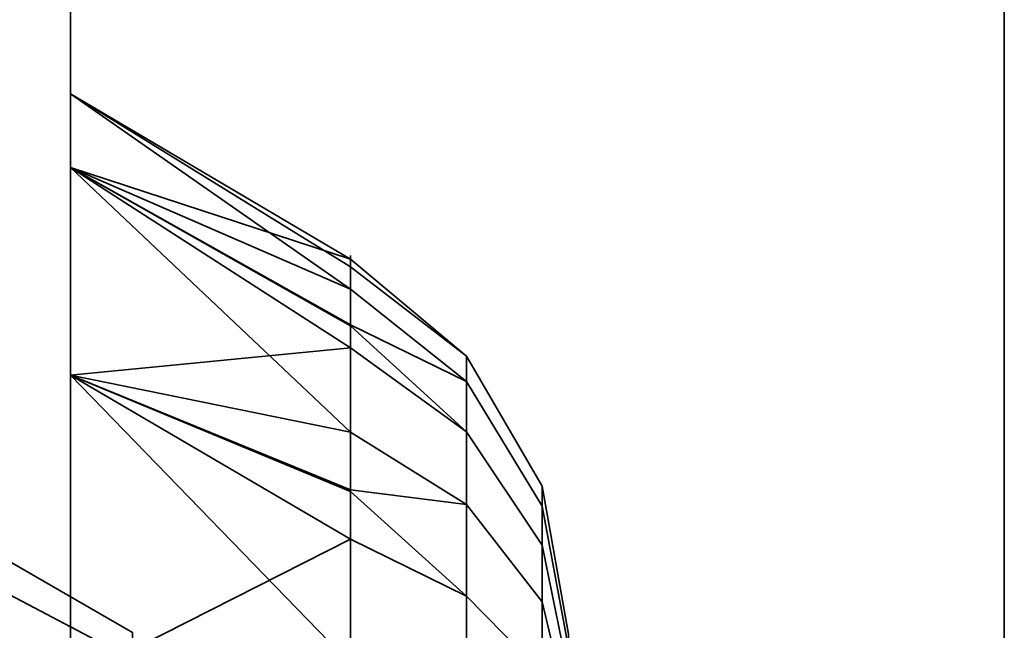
# Model space of a CAD drawing. Header units: millimetres. Extents: x -503 to 6703, y -110 to 249.
# Tile 631 of 656: x 2585.418 to 2587, y -8.096 to -7.115. Entities that reach past the tile are written whole.
import ezdxf

# ---------------------------------------------------------------- set-up
doc = ezdxf.new("R2010")
doc.units = ezdxf.units.MM
doc.layers.add('151', color=7, linetype='Continuous', true_color=0xffffff)

# ---------------------------------------------------------------- blocks, each defined once
blk = doc.blocks.new('UG_SURFACE_003')
at = {"layer": '151', "color": 252, "linetype": 'Continuous', "lineweight": 35}
for points in [[(3602.5, -9.3, 2212.25), (3602.5, 230.4, 2212.25), (2397.5, 230.4, 2212.25), (2397.5, -9.3, 2212.25)], [(2547.4999, -9.3, 2062.2499), (2547.4999, 230.4, 2062.2499), (3452.5001, 230.4, 2062.2499), (3452.5001, -9.3, 2062.2499)]]:
    blk.add_3dface(points, dxfattribs=at)
blk = doc.blocks.new('UG_SURFACE_248')
at = {"layer": '151', "color": 252, "linetype": 'Continuous', "lineweight": 35}
for points in [[(2584.8, -22.0201, 980), (2584.8, -1.6, 980), (2585.5, -1.6, 980), (2585.5, -22.0201, 980)], [(2585.5, -1.6, 980), (2585.5, -10.686, 983.9848), (2585.5, -11.1779, 983.7008)], [(2585.5, -11.1779, 983.7008), (2585.5, -11.7428, 983.6414), (2585.5, -22.0201, 980), (2585.5, -1.6, 980)], [(2585.5, -1.6, 980), (2585.5, -10.234, 985), (2585.5, -10.3521, 984.4444)], [(2585.5, -10.3521, 984.4444), (2585.5, -10.686, 983.9848), (2585.5, -1.6, 980)], [(2585.5, -1.659, 1005.5641), (2585.5, -10.234, 985), (2585.5, -1.6, 980)], [(2585.3548, -2.3881, 1164.1217), (2585.5, -1.659, 1164.436), (2585.5, -22.0201, 1172.0912)], [(2585.5, -22.0201, 997.9088), (2585.5, -1.659, 1005.5641), (2585.3548, -2.3881, 1005.8782)], [(2585.5, -1.659, 1005.5641), (2585.5, -8.7428, 994.8586), (2585.5, -8.1779, 994.7992)], [(2585.5, -9.283, 994.683), (2585.5, -8.7428, 994.8586), (2585.5, -1.659, 1005.5641), (2585.5, -22.0201, 997.9088)], [(2585.5, -22.0201, 1172.0912), (2585.5, -1.659, 1164.436), (2585.5, -3, 1165)], [(2585.5, -1.659, 1005.5641), (2585.5, -7.686, 994.5152), (2585.5, -7.3521, 994.0556)], [(2585.5, -8.1779, 994.7992), (2585.5, -7.686, 994.5152), (2585.5, -1.659, 1005.5641)], [(2585.5, -10.3521, 985.5556), (2585.5, -1.659, 1005.5641), (2585.5, -7.3521, 992.9444)], [(2585.5, -1.659, 1005.5641), (2585.5, -10.3521, 985.5556), (2585.5, -10.234, 985)], [(2585.5, -7.3521, 994.0556), (2585.5, -7.234, 993.5), (2585.5, -1.659, 1005.5641)], [(2585.5, -1.659, 1005.5641), (2585.5, -7.234, 993.5), (2585.5, -7.3521, 992.9444)], [(2585.5, -22.0201, 1172.0912), (2585.3863, -22.2146, 1171.5738), (2585.3548, -2.3881, 1164.1217)], [(2585.3548, -2.3881, 1005.8782), (2585.3863, -22.2146, 998.4262), (2585.5, -22.0201, 997.9088)], [(2585.5, -8.1779, 1177.7992), (2585.5, -7.686, 1177.5151), (2585.5, -3, 1177.3725), (2585.5, -10.3521, 1184.4444)], [(2585.5, -22.0201, 1190.0001), (2585.5, -3, 1165), (2585.5, -9.7051, 1175.6971)], [(2585.5, -7.686, 1177.5151), (2585.5, -7.3521, 1177.0556), (2585.5, -3, 1177.3725)], [(2585.5, -3, 1177.3725), (2585.5, -5, 1190.0001), (2585.5, -10.234, 1184.9999), (2585.5, -10.3521, 1184.4444)], [(2585.5, -7.3521, 1177.0556), (2585.5, -7.234, 1176.5), (2585.5, -3, 1177.3725)], [(2585.5, -3, 1165), (2585.5, -22.0201, 1190.0001), (2585.5, -22.0201, 1172.0912)], [(2585.5, -3, 1165), (2585.5, -9.283, 1175.3169), (2585.5, -9.7051, 1175.6971)], [(2585.5, -3, 1165), (2585.5, -8.7428, 1175.1415), (2585.5, -9.283, 1175.3169)], [(2585.5, -3, 1165), (2585.5, -8.1779, 1175.2008), (2585.5, -8.7428, 1175.1415)], [(2585.5, -3, 1165), (2585.5, -7.686, 1175.4849), (2585.5, -8.1779, 1175.2008)], [(2585.5, -3, 1165), (2585.5, -7.3521, 1175.9443), (2585.5, -7.686, 1175.4849)], [(2585.5, -3, 1165), (2585.5, -7.234, 1176.5), (2585.5, -7.3521, 1175.9443)], [(2585.5, -3, 1165), (2585.5, -3, 1177.3725), (2585.5, -7.234, 1176.5)], [(2585.5, -22.0201, 1190.0001), (2585.5, -5, 1190.0001), (2584.8, -5, 1190.0001), (2584.8, -22.0201, 1190.0001)], [(2585.5, -5, 1190.0001), (2585.5, -22.0201, 1190.0001), (2585.5, -11.7428, 1186.3586), (2585.5, -11.1779, 1186.2992)], [(2585.5, -11.1779, 1186.2992), (2585.5, -10.686, 1186.0151), (2585.5, -5, 1190.0001)], [(2585.5, -10.686, 1186.0151), (2585.5, -10.3521, 1185.5556), (2585.5, -5, 1190.0001)], [(2585.5, -10.3521, 1185.5556), (2585.5, -10.234, 1184.9999), (2585.5, -5, 1190.0001)], [(2585.5, -7.234, 1176.5), (2585.9499, -7.5118, 1176.5019), (2585.9499, -7.5479, 1176.1582)], [(2585.9499, -7.5479, 1176.1582), (2585.5, -7.3521, 1175.9443), (2585.5, -7.234, 1176.5)], [(2585.9499, -7.4998, 1176.6156), (2585.5, -7.234, 1176.5), (2585.5, -7.3521, 1177.0556)], [(2585.9499, -7.4998, 1176.6156), (2585.9499, -7.5118, 1176.5019), (2585.5, -7.234, 1176.5)], [(2585.5, -7.234, 993.5), (2585.9499, -7.5118, 993.5019), (2585.9499, -7.5479, 993.1582)], [(2585.9499, -7.5479, 993.1582), (2585.5, -7.3521, 992.9444), (2585.5, -7.234, 993.5)], [(2585.9499, -7.4998, 993.6156), (2585.5, -7.234, 993.5), (2585.5, -7.3521, 994.0556)], [(2585.9499, -7.4998, 993.6156), (2585.9499, -7.5118, 993.5019), (2585.5, -7.234, 993.5)], [(2585.5, -11.1779, 986.2992), (2585.5, -10.686, 986.0151), (2585.5, -7.3521, 992.9444), (2585.5, -7.686, 992.4849)], [(2585.5, -7.3521, 992.9444), (2585.5, -10.686, 986.0151), (2585.5, -10.3521, 985.5556)], [(2585.5, -7.3521, 1175.9443), (2585.9499, -7.6051, 1176.0591), (2585.9499, -7.7779, 1175.7598)], [(2585.9499, -7.7779, 1175.7598), (2585.5, -7.686, 1175.4849), (2585.5, -7.3521, 1175.9443)], [(2585.9499, -7.642, 1177.0531), (2585.5, -7.3521, 1177.0556), (2585.5, -7.686, 1177.5151)], [(2585.5, -7.3521, 1177.0556), (2585.9499, -7.6066, 1176.9444), (2585.9499, -7.4998, 1176.6156)], [(2585.9499, -7.642, 1177.0531), (2585.9499, -7.6066, 1176.9444), (2585.5, -7.3521, 1177.0556)], [(2585.9499, -7.5479, 1176.1582), (2585.9499, -7.6051, 1176.0591), (2585.5, -7.3521, 1175.9443)], [(2585.5, -7.3521, 992.9444), (2585.9499, -7.6051, 993.0591), (2585.9499, -7.7779, 992.7598)], [(2585.9499, -7.7779, 992.7598), (2585.5, -7.686, 992.4849), (2585.5, -7.3521, 992.9444)], [(2585.9499, -7.642, 994.0531), (2585.5, -7.3521, 994.0556), (2585.5, -7.686, 994.5152)], [(2585.5, -7.3521, 994.0556), (2585.9499, -7.6066, 993.9443), (2585.9499, -7.4998, 993.6156)], [(2585.9499, -7.642, 994.0531), (2585.9499, -7.6066, 993.9443), (2585.5, -7.3521, 994.0556)], [(2585.9499, -7.5479, 993.1582), (2585.9499, -7.6051, 993.0591), (2585.5, -7.3521, 992.9444)], [(2586.1363, -7.7773, 1176.975), (2586.1363, -7.6553, 1176.5993), (2585.9499, -7.4998, 1176.6156), (2585.9499, -7.6066, 1176.9444)], [(2585.9499, -7.5118, 1176.5019), (2585.9499, -7.4998, 1176.6156), (2586.1363, -7.6553, 1176.5993)], [(2586.1363, -7.7773, 993.975), (2586.1363, -7.6553, 993.5993), (2585.9499, -7.4998, 993.6156), (2585.9499, -7.6066, 993.9443)], [(2585.9499, -7.5118, 993.5019), (2585.9499, -7.4998, 993.6156), (2586.1363, -7.6553, 993.5993)], [(2586.1363, -7.6553, 1176.5993), (2586.1363, -7.6965, 1176.2065), (2585.9499, -7.5479, 1176.1582), (2585.9499, -7.5118, 1176.5019)], [(2586.1363, -7.6553, 993.5993), (2586.1363, -7.6965, 993.2064), (2585.9499, -7.5479, 993.1582), (2585.9499, -7.5118, 993.5019)], [(2585.9499, -7.6051, 1176.0591), (2585.9499, -7.5479, 1176.1582), (2586.1363, -7.6965, 1176.2065)], [(2585.9499, -7.6051, 993.0591), (2585.9499, -7.5479, 993.1582), (2586.1363, -7.6965, 993.2064)], [(2586.1363, -7.6965, 1176.2065), (2586.1363, -7.894, 1175.8643), (2585.9499, -7.7779, 1175.7598), (2585.9499, -7.6051, 1176.0591)], [(2586.1363, -7.6965, 993.2064), (2586.1363, -7.894, 992.8644), (2585.9499, -7.7779, 992.7598), (2585.9499, -7.6051, 993.0591)], [(2585.9499, -7.6066, 1176.9444), (2585.9499, -7.642, 1177.0531), (2586.1363, -7.7773, 1176.975)], [(2585.9499, -7.6066, 993.9443), (2585.9499, -7.642, 994.0531), (2586.1363, -7.7773, 993.975)], [(2585.5999, -8.1, 993.5), (2585.5999, -8.1432, 993.7034), (2584.8, -7.7213, 993.8912), (2584.8, -7.6381, 993.5)], [(2585.5999, -8.1432, 993.2966), (2585.5999, -8.1, 993.5), (2584.8, -7.6381, 993.5), (2584.8, -7.7213, 993.1087)], [(2585.5999, -8.1, 1176.5), (2585.5999, -8.1432, 1176.7033), (2584.8, -7.7213, 1176.8912), (2584.8, -7.6381, 1176.5)], [(2585.5999, -8.1432, 1176.2966), (2585.5999, -8.1, 1176.5), (2584.8, -7.6381, 1176.5), (2584.8, -7.7213, 1176.1087)], [(2585.5, -7.686, 1177.5151), (2585.9499, -7.8733, 1177.31), (2585.9499, -7.642, 1177.0531)], [(2585.5, -7.686, 994.5152), (2585.9499, -7.8733, 994.31), (2585.9499, -7.642, 994.0531)], [(2586.1363, -8.0416, 1177.2685), (2586.1363, -7.7773, 1176.975), (2585.9499, -7.642, 1177.0531), (2585.9499, -7.8733, 1177.31)], [(2586.1363, -8.0416, 994.2685), (2586.1363, -7.7773, 993.975), (2585.9499, -7.642, 994.0531), (2585.9499, -7.8733, 994.31)], [(2586.2577, -7.9596, 1176.8698), (2586.2577, -7.8646, 1176.5773), (2586.1363, -7.6553, 1176.5993), (2586.1363, -7.7773, 1176.975)], [(2586.2577, -7.8646, 1176.5773), (2586.2577, -7.8968, 1176.2716), (2586.1363, -7.6965, 1176.2065), (2586.1363, -7.6553, 1176.5993)], [(2586.2577, -7.9596, 993.8697), (2586.2577, -7.8646, 993.5773), (2586.1363, -7.6553, 993.5993), (2586.1363, -7.7773, 993.975)], [(2586.2577, -7.8646, 993.5773), (2586.2577, -7.8968, 993.2715), (2586.1363, -7.6965, 993.2064), (2586.1363, -7.6553, 993.5993)], [(2585.5, -12.7051, 985.8029), (2585.5, -7.686, 992.4849), (2585.5, -8.1779, 992.2009)], [(2585.5, -7.686, 992.4849), (2585.5, -11.7428, 986.3585), (2585.5, -11.1779, 986.2992)], [(2585.5, -7.686, 992.4849), (2585.5, -12.7051, 985.8029), (2585.5, -12.283, 986.183)], [(2585.5, -12.283, 986.183), (2585.5, -11.7428, 986.3585), (2585.5, -7.686, 992.4849)], [(2585.5, -7.686, 1175.4849), (2585.9499, -7.8704, 1175.6926), (2585.9499, -8.1501, 1175.4894)], [(2585.9499, -8.1501, 1175.4894), (2585.5, -8.1779, 1175.2008), (2585.5, -7.686, 1175.4849)], [(2585.9499, -7.9498, 1177.395), (2585.5, -7.686, 1177.5151), (2585.5, -8.1779, 1177.7992)], [(2585.9499, -7.9498, 1177.395), (2585.9499, -7.8733, 1177.31), (2585.5, -7.686, 1177.5151)], [(2585.9499, -7.7779, 1175.7598), (2585.9499, -7.8704, 1175.6926), (2585.5, -7.686, 1175.4849)], [(2585.5, -7.686, 992.4849), (2585.9499, -7.8704, 992.6926), (2585.9499, -8.1501, 992.4894)], [(2585.9499, -8.1501, 992.4894), (2585.5, -8.1779, 992.2009), (2585.5, -7.686, 992.4849)], [(2585.9499, -7.9498, 994.395), (2585.5, -7.686, 994.5152), (2585.5, -8.1779, 994.7992)], [(2585.9499, -7.9498, 994.395), (2585.9499, -7.8733, 994.31), (2585.5, -7.686, 994.5152)], [(2585.9499, -7.7779, 992.7598), (2585.9499, -7.8704, 992.6926), (2585.5, -7.686, 992.4849)], [(2586.2577, -7.8968, 1176.2716), (2586.2577, -8.0505, 1176.0052), (2586.1363, -7.894, 1175.8643), (2586.1363, -7.6965, 1176.2065)], [(2586.2577, -7.8968, 993.2715), (2586.2577, -8.0505, 993.0052), (2586.1363, -7.894, 992.8644), (2586.1363, -7.6965, 993.2064)], [(2585.5999, -8.1432, 993.7034), (2585.5999, -8.2654, 993.8716), (2584.8, -7.9564, 994.2148), (2584.8, -7.7213, 993.8912)], [(2585.5999, -8.2654, 993.1284), (2585.5999, -8.1432, 993.2966), (2584.8, -7.7213, 993.1087), (2584.8, -7.9564, 992.7852)], [(2585.5999, -8.1432, 1176.7033), (2585.5999, -8.2654, 1176.8715), (2584.8, -7.9564, 1177.2149), (2584.8, -7.7213, 1176.8912)], [(2585.5999, -8.2654, 1176.1284), (2585.5999, -8.1432, 1176.2966), (2584.8, -7.7213, 1176.1087), (2584.8, -7.9564, 1175.7852)], [(2585.9499, -7.8704, 1175.6926), (2585.9499, -7.7779, 1175.7598), (2586.1363, -7.894, 1175.8643)], [(2585.9499, -7.8704, 992.6926), (2585.9499, -7.7779, 992.7598), (2586.1363, -7.894, 992.8644)], [(2586.2577, -8.1654, 1177.0982), (2586.2577, -7.9596, 1176.8698), (2586.1363, -7.7773, 1176.975), (2586.1363, -8.0416, 1177.2685)], [(2586.2577, -8.1654, 994.0982), (2586.2577, -7.9596, 993.8697), (2586.1363, -7.7773, 993.975), (2586.1363, -8.0416, 994.2685)], [(2586.1363, -7.894, 1175.8643), (2586.1363, -8.2136, 1175.6321), (2585.9499, -8.1501, 1175.4894), (2585.9499, -7.8704, 1175.6926)], [(2586.1363, -7.894, 992.8644), (2586.1363, -8.2136, 992.6322), (2585.9499, -8.1501, 992.4894), (2585.9499, -7.8704, 992.6926)], [(2585.9499, -7.8733, 1177.31), (2585.9499, -7.9498, 1177.395), (2586.1363, -8.0416, 1177.2685)], [(2585.9499, -7.8733, 994.31), (2585.9499, -7.9498, 994.395), (2586.1363, -8.0416, 994.2685)], [(2586.2999, -8.167, 1176.7499), (2586.2999, -8.1027, 1176.5523), (2586.2577, -7.8646, 1176.5773), (2586.2577, -7.9596, 1176.8698)], [(2586.2999, -8.1027, 1176.5523), (2586.2999, -8.1245, 1176.3455), (2586.2577, -7.8968, 1176.2716), (2586.2577, -7.8646, 1176.5773)], [(2586.2999, -8.167, 993.75), (2586.2999, -8.1027, 993.5523), (2586.2577, -7.8646, 993.5773), (2586.2577, -7.9596, 993.8697)], [(2586.2999, -8.1027, 993.5523), (2586.2999, -8.1245, 993.3455), (2586.2577, -7.8968, 993.2715), (2586.2577, -7.8646, 993.5773)], [(2586.2577, -8.0505, 1176.0052), (2586.2577, -8.2993, 1175.8245), (2586.1363, -8.2136, 1175.6321), (2586.1363, -7.894, 1175.8643)], [(2586.2577, -8.0505, 993.0052), (2586.2577, -8.2993, 992.8245), (2586.1363, -8.2136, 992.6322), (2586.1363, -7.894, 992.8644)], [(2586.2999, -8.1245, 1176.3455), (2586.2999, -8.2284, 1176.1655), (2586.2577, -8.0505, 1176.0052), (2586.2577, -7.8968, 1176.2716)], [(2586.2999, -8.1245, 993.3455), (2586.2999, -8.2284, 993.1654), (2586.2577, -8.0505, 993.0052), (2586.2577, -7.8968, 993.2715)], [(2585.5, -8.1779, 1177.7992), (2585.9499, -8.2655, 1177.5355), (2585.9499, -7.9498, 1177.395)], [(2585.5, -8.1779, 994.7992), (2585.9499, -8.2655, 994.5355), (2585.9499, -7.9498, 994.395)], [(2586.1363, -8.4025, 1177.4292), (2586.1363, -8.0416, 1177.2685), (2585.9499, -7.9498, 1177.395), (2585.9499, -8.2655, 1177.5355)], [(2586.1363, -8.4025, 994.4292), (2586.1363, -8.0416, 994.2685), (2585.9499, -7.9498, 994.395), (2585.9499, -8.2655, 994.5355)], [(2585.5999, -8.2654, 993.8716), (2585.5999, -8.4455, 993.9755), (2584.8, -8.3028, 994.4148), (2584.8, -7.9564, 994.2148)], [(2585.5999, -8.4455, 993.0245), (2585.5999, -8.2654, 993.1284), (2584.8, -7.9564, 992.7852), (2584.8, -8.3028, 992.5852)], [(2585.5999, -8.2654, 1176.8715), (2585.5999, -8.4455, 1176.9755), (2584.8, -8.3028, 1177.4148), (2584.8, -7.9564, 1177.2149)], [(2585.5999, -8.4455, 1176.0244), (2585.5999, -8.2654, 1176.1284), (2584.8, -7.9564, 1175.7852), (2584.8, -8.3028, 1175.5852)], [(2586.2999, -8.3061, 1176.9046), (2586.2999, -8.167, 1176.7499), (2586.2577, -7.9596, 1176.8698), (2586.2577, -8.1654, 1177.0982)], [(2586.2999, -8.3061, 993.9045), (2586.2999, -8.167, 993.75), (2586.2577, -7.9596, 993.8697), (2586.2577, -8.1654, 994.0982)], [(2586.2577, -8.4463, 1177.2232), (2586.2577, -8.1654, 1177.0982), (2586.1363, -8.0416, 1177.2685), (2586.1363, -8.4025, 1177.4292)], [(2586.2577, -8.4463, 994.2232), (2586.2577, -8.1654, 994.0982), (2586.1363, -8.0416, 994.2685), (2586.1363, -8.4025, 994.4292)], [(2586.2999, -8.2284, 1176.1655), (2586.2999, -8.3966, 1176.0433), (2586.2577, -8.2993, 1175.8245), (2586.2577, -8.0505, 1176.0052)], [(2586.2999, -8.2284, 993.1654), (2586.2999, -8.3966, 993.0432), (2586.2577, -8.2993, 992.8245), (2586.2577, -8.0505, 993.0052)]]:
    blk.add_3dface(points, dxfattribs=at)
blk = doc.blocks.new('UG_SURFACE_284')
at = {"layer": '151', "color": 252, "linetype": 'Continuous', "lineweight": 35}
for points in [[(2585.5, 62.62, 2021.75), (2585.5, 62.62, -7.75), (2585.5, -26.22, -7.75), (2585.5, -26.22, 2021.75)], [(2586.9999, -26.22, 2020.2501), (2586.9999, 62.62, 2020.2501), (2585.5, 62.62, 2021.75), (2585.5, -26.22, 2021.75)], [(2586.9999, 62.62, -7.75), (2586.9999, -26.22, -7.75), (2585.5, -26.22, -7.75), (2585.5, 62.62, -7.75)], [(2586.9999, 62.62, 2020.2501), (2586.9999, -26.22, 2020.2501), (2586.9999, -26.22, -7.75), (2586.9999, 62.62, -7.75)]]:
    blk.add_3dface(points, dxfattribs=at)
blk = doc.blocks.new('UG_SURFACE_285')
at = {"layer": '151', "color": 252, "linetype": 'Continuous', "lineweight": 35}
for points in [[(2585.5, 62.62, 2021.75), (2585.5, 62.62, -7.75), (2585.5, -26.22, -7.75), (2585.5, -26.22, 2021.75)], [(2586.9999, -26.22, 2020.2501), (2586.9999, 62.62, 2020.2501), (2585.5, 62.62, 2021.75), (2585.5, -26.22, 2021.75)], [(2586.9999, 62.62, -7.75), (2586.9999, -26.22, -7.75), (2585.5, -26.22, -7.75), (2585.5, 62.62, -7.75)], [(2586.9999, 62.62, 2020.2501), (2586.9999, -26.22, 2020.2501), (2586.9999, -26.22, -7.75), (2586.9999, 62.62, -7.75)]]:
    blk.add_3dface(points, dxfattribs=at)
blk = doc.blocks.new('UG_SURFACE_286')
at = {"layer": '151', "color": 252, "linetype": 'Continuous', "lineweight": 35}
for points in [[(2585.5, -26.22, 2021.75), (3414.5, -26.22, 2021.75), (3414.5, 62.62, 2021.75), (2585.5, 62.62, 2021.75)], [(2586.9999, 62.62, 2020.2501), (2586.9999, -26.22, 2020.2501), (2585.5, -26.22, 2021.75), (2585.5, 62.62, 2021.75)], [(2586.9999, -26.22, 2020.2501), (2586.9999, 62.62, 2020.2501), (3413.0001, 62.62, 2020.2501), (3413.0001, -26.22, 2020.2501)]]:
    blk.add_3dface(points, dxfattribs=at)
blk = doc.blocks.new('UG_SURFACE_291')
at = {"layer": '151', "color": 252, "linetype": 'Continuous', "lineweight": 35}
for points in [[(2584.8, -22.0201, 980), (2584.8, -1.6, 980), (2585.5, -1.6, 980), (2585.5, -22.0201, 980)], [(2585.5, -1.6, 980), (2585.5, -10.686, 983.9848), (2585.5, -11.1779, 983.7008)], [(2585.5, -11.1779, 983.7008), (2585.5, -11.7428, 983.6414), (2585.5, -22.0201, 980), (2585.5, -1.6, 980)], [(2585.5, -1.6, 980), (2585.5, -10.234, 985), (2585.5, -10.3521, 984.4444)], [(2585.5, -10.3521, 984.4444), (2585.5, -10.686, 983.9848), (2585.5, -1.6, 980)], [(2585.5, -1.659, 1005.5641), (2585.5, -10.234, 985), (2585.5, -1.6, 980)], [(2585.3548, -2.3881, 1164.1217), (2585.5, -1.659, 1164.436), (2585.5, -22.0201, 1172.0912)], [(2585.5, -22.0201, 997.9088), (2585.5, -1.659, 1005.5641), (2585.3548, -2.3881, 1005.8782)], [(2585.5, -1.659, 1005.5641), (2585.5, -8.7428, 994.8586), (2585.5, -8.1779, 994.7992)], [(2585.5, -9.283, 994.683), (2585.5, -8.7428, 994.8586), (2585.5, -1.659, 1005.5641), (2585.5, -22.0201, 997.9088)], [(2585.5, -22.0201, 1172.0912), (2585.5, -1.659, 1164.436), (2585.5, -3, 1165)], [(2585.5, -1.659, 1005.5641), (2585.5, -7.686, 994.5152), (2585.5, -7.3521, 994.0556)], [(2585.5, -8.1779, 994.7992), (2585.5, -7.686, 994.5152), (2585.5, -1.659, 1005.5641)], [(2585.5, -10.3521, 985.5556), (2585.5, -1.659, 1005.5641), (2585.5, -7.3521, 992.9444)], [(2585.5, -1.659, 1005.5641), (2585.5, -10.3521, 985.5556), (2585.5, -10.234, 985)], [(2585.5, -7.3521, 994.0556), (2585.5, -7.234, 993.5), (2585.5, -1.659, 1005.5641)], [(2585.5, -1.659, 1005.5641), (2585.5, -7.234, 993.5), (2585.5, -7.3521, 992.9444)], [(2585.5, -22.0201, 1172.0912), (2585.3863, -22.2146, 1171.5738), (2585.3548, -2.3881, 1164.1217)], [(2585.3548, -2.3881, 1005.8782), (2585.3863, -22.2146, 998.4262), (2585.5, -22.0201, 997.9088)], [(2585.5, -8.1779, 1177.7992), (2585.5, -7.686, 1177.5151), (2585.5, -3, 1177.3725), (2585.5, -10.3521, 1184.4444)], [(2585.5, -22.0201, 1190.0001), (2585.5, -3, 1165), (2585.5, -9.7051, 1175.6971)], [(2585.5, -7.686, 1177.5151), (2585.5, -7.3521, 1177.0556), (2585.5, -3, 1177.3725)], [(2585.5, -3, 1177.3725), (2585.5, -5, 1190.0001), (2585.5, -10.234, 1184.9999), (2585.5, -10.3521, 1184.4444)], [(2585.5, -7.3521, 1177.0556), (2585.5, -7.234, 1176.5), (2585.5, -3, 1177.3725)], [(2585.5, -3, 1165), (2585.5, -22.0201, 1190.0001), (2585.5, -22.0201, 1172.0912)], [(2585.5, -3, 1165), (2585.5, -9.283, 1175.3169), (2585.5, -9.7051, 1175.6971)], [(2585.5, -3, 1165), (2585.5, -8.7428, 1175.1415), (2585.5, -9.283, 1175.3169)], [(2585.5, -3, 1165), (2585.5, -8.1779, 1175.2008), (2585.5, -8.7428, 1175.1415)], [(2585.5, -3, 1165), (2585.5, -7.686, 1175.4849), (2585.5, -8.1779, 1175.2008)], [(2585.5, -3, 1165), (2585.5, -7.3521, 1175.9443), (2585.5, -7.686, 1175.4849)], [(2585.5, -3, 1165), (2585.5, -7.234, 1176.5), (2585.5, -7.3521, 1175.9443)], [(2585.5, -3, 1165), (2585.5, -3, 1177.3725), (2585.5, -7.234, 1176.5)], [(2585.5, -22.0201, 1190.0001), (2585.5, -5, 1190.0001), (2584.8, -5, 1190.0001), (2584.8, -22.0201, 1190.0001)], [(2585.5, -5, 1190.0001), (2585.5, -22.0201, 1190.0001), (2585.5, -11.7428, 1186.3586), (2585.5, -11.1779, 1186.2992)], [(2585.5, -11.1779, 1186.2992), (2585.5, -10.686, 1186.0151), (2585.5, -5, 1190.0001)], [(2585.5, -10.686, 1186.0151), (2585.5, -10.3521, 1185.5556), (2585.5, -5, 1190.0001)], [(2585.5, -10.3521, 1185.5556), (2585.5, -10.234, 1184.9999), (2585.5, -5, 1190.0001)], [(2585.5, -7.234, 1176.5), (2585.9499, -7.5118, 1176.5019), (2585.9499, -7.5479, 1176.1582)], [(2585.9499, -7.5479, 1176.1582), (2585.5, -7.3521, 1175.9443), (2585.5, -7.234, 1176.5)], [(2585.9499, -7.4998, 1176.6156), (2585.5, -7.234, 1176.5), (2585.5, -7.3521, 1177.0556)], [(2585.9499, -7.4998, 1176.6156), (2585.9499, -7.5118, 1176.5019), (2585.5, -7.234, 1176.5)], [(2585.5, -7.234, 993.5), (2585.9499, -7.5118, 993.5019), (2585.9499, -7.5479, 993.1582)], [(2585.9499, -7.5479, 993.1582), (2585.5, -7.3521, 992.9444), (2585.5, -7.234, 993.5)], [(2585.9499, -7.4998, 993.6156), (2585.5, -7.234, 993.5), (2585.5, -7.3521, 994.0556)], [(2585.9499, -7.4998, 993.6156), (2585.9499, -7.5118, 993.5019), (2585.5, -7.234, 993.5)], [(2585.5, -11.1779, 986.2992), (2585.5, -10.686, 986.0151), (2585.5, -7.3521, 992.9444), (2585.5, -7.686, 992.4849)], [(2585.5, -7.3521, 992.9444), (2585.5, -10.686, 986.0151), (2585.5, -10.3521, 985.5556)], [(2585.5, -7.3521, 1175.9443), (2585.9499, -7.6051, 1176.0591), (2585.9499, -7.7779, 1175.7598)], [(2585.9499, -7.7779, 1175.7598), (2585.5, -7.686, 1175.4849), (2585.5, -7.3521, 1175.9443)], [(2585.9499, -7.642, 1177.0531), (2585.5, -7.3521, 1177.0556), (2585.5, -7.686, 1177.5151)], [(2585.5, -7.3521, 1177.0556), (2585.9499, -7.6066, 1176.9444), (2585.9499, -7.4998, 1176.6156)], [(2585.9499, -7.642, 1177.0531), (2585.9499, -7.6066, 1176.9444), (2585.5, -7.3521, 1177.0556)], [(2585.9499, -7.5479, 1176.1582), (2585.9499, -7.6051, 1176.0591), (2585.5, -7.3521, 1175.9443)], [(2585.5, -7.3521, 992.9444), (2585.9499, -7.6051, 993.0591), (2585.9499, -7.7779, 992.7598)], [(2585.9499, -7.7779, 992.7598), (2585.5, -7.686, 992.4849), (2585.5, -7.3521, 992.9444)], [(2585.9499, -7.642, 994.0531), (2585.5, -7.3521, 994.0556), (2585.5, -7.686, 994.5152)], [(2585.5, -7.3521, 994.0556), (2585.9499, -7.6066, 993.9443), (2585.9499, -7.4998, 993.6156)], [(2585.9499, -7.642, 994.0531), (2585.9499, -7.6066, 993.9443), (2585.5, -7.3521, 994.0556)], [(2585.9499, -7.5479, 993.1582), (2585.9499, -7.6051, 993.0591), (2585.5, -7.3521, 992.9444)], [(2586.1363, -7.7773, 1176.975), (2586.1363, -7.6553, 1176.5993), (2585.9499, -7.4998, 1176.6156), (2585.9499, -7.6066, 1176.9444)], [(2585.9499, -7.5118, 1176.5019), (2585.9499, -7.4998, 1176.6156), (2586.1363, -7.6553, 1176.5993)], [(2586.1363, -7.7773, 993.975), (2586.1363, -7.6553, 993.5993), (2585.9499, -7.4998, 993.6156), (2585.9499, -7.6066, 993.9443)], [(2585.9499, -7.5118, 993.5019), (2585.9499, -7.4998, 993.6156), (2586.1363, -7.6553, 993.5993)], [(2586.1363, -7.6553, 1176.5993), (2586.1363, -7.6965, 1176.2065), (2585.9499, -7.5479, 1176.1582), (2585.9499, -7.5118, 1176.5019)], [(2586.1363, -7.6553, 993.5993), (2586.1363, -7.6965, 993.2064), (2585.9499, -7.5479, 993.1582), (2585.9499, -7.5118, 993.5019)], [(2585.9499, -7.6051, 1176.0591), (2585.9499, -7.5479, 1176.1582), (2586.1363, -7.6965, 1176.2065)], [(2585.9499, -7.6051, 993.0591), (2585.9499, -7.5479, 993.1582), (2586.1363, -7.6965, 993.2064)], [(2586.1363, -7.6965, 1176.2065), (2586.1363, -7.894, 1175.8643), (2585.9499, -7.7779, 1175.7598), (2585.9499, -7.6051, 1176.0591)], [(2586.1363, -7.6965, 993.2064), (2586.1363, -7.894, 992.8644), (2585.9499, -7.7779, 992.7598), (2585.9499, -7.6051, 993.0591)], [(2585.9499, -7.6066, 1176.9444), (2585.9499, -7.642, 1177.0531), (2586.1363, -7.7773, 1176.975)], [(2585.9499, -7.6066, 993.9443), (2585.9499, -7.642, 994.0531), (2586.1363, -7.7773, 993.975)], [(2585.5999, -8.1, 993.5), (2585.5999, -8.1432, 993.7034), (2584.8, -7.7213, 993.8912), (2584.8, -7.6381, 993.5)], [(2585.5999, -8.1432, 993.2966), (2585.5999, -8.1, 993.5), (2584.8, -7.6381, 993.5), (2584.8, -7.7213, 993.1087)], [(2585.5999, -8.1, 1176.5), (2585.5999, -8.1432, 1176.7033), (2584.8, -7.7213, 1176.8912), (2584.8, -7.6381, 1176.5)], [(2585.5999, -8.1432, 1176.2966), (2585.5999, -8.1, 1176.5), (2584.8, -7.6381, 1176.5), (2584.8, -7.7213, 1176.1087)], [(2585.5, -7.686, 1177.5151), (2585.9499, -7.8733, 1177.31), (2585.9499, -7.642, 1177.0531)], [(2585.5, -7.686, 994.5152), (2585.9499, -7.8733, 994.31), (2585.9499, -7.642, 994.0531)], [(2586.1363, -8.0416, 1177.2685), (2586.1363, -7.7773, 1176.975), (2585.9499, -7.642, 1177.0531), (2585.9499, -7.8733, 1177.31)], [(2586.1363, -8.0416, 994.2685), (2586.1363, -7.7773, 993.975), (2585.9499, -7.642, 994.0531), (2585.9499, -7.8733, 994.31)], [(2586.2577, -7.9596, 1176.8698), (2586.2577, -7.8646, 1176.5773), (2586.1363, -7.6553, 1176.5993), (2586.1363, -7.7773, 1176.975)], [(2586.2577, -7.8646, 1176.5773), (2586.2577, -7.8968, 1176.2716), (2586.1363, -7.6965, 1176.2065), (2586.1363, -7.6553, 1176.5993)], [(2586.2577, -7.9596, 993.8697), (2586.2577, -7.8646, 993.5773), (2586.1363, -7.6553, 993.5993), (2586.1363, -7.7773, 993.975)], [(2586.2577, -7.8646, 993.5773), (2586.2577, -7.8968, 993.2715), (2586.1363, -7.6965, 993.2064), (2586.1363, -7.6553, 993.5993)], [(2585.5, -12.7051, 985.8029), (2585.5, -7.686, 992.4849), (2585.5, -8.1779, 992.2009)], [(2585.5, -7.686, 992.4849), (2585.5, -11.7428, 986.3585), (2585.5, -11.1779, 986.2992)], [(2585.5, -7.686, 992.4849), (2585.5, -12.7051, 985.8029), (2585.5, -12.283, 986.183)], [(2585.5, -12.283, 986.183), (2585.5, -11.7428, 986.3585), (2585.5, -7.686, 992.4849)], [(2585.5, -7.686, 1175.4849), (2585.9499, -7.8704, 1175.6926), (2585.9499, -8.1501, 1175.4894)], [(2585.9499, -8.1501, 1175.4894), (2585.5, -8.1779, 1175.2008), (2585.5, -7.686, 1175.4849)], [(2585.9499, -7.9498, 1177.395), (2585.5, -7.686, 1177.5151), (2585.5, -8.1779, 1177.7992)], [(2585.9499, -7.9498, 1177.395), (2585.9499, -7.8733, 1177.31), (2585.5, -7.686, 1177.5151)], [(2585.9499, -7.7779, 1175.7598), (2585.9499, -7.8704, 1175.6926), (2585.5, -7.686, 1175.4849)], [(2585.5, -7.686, 992.4849), (2585.9499, -7.8704, 992.6926), (2585.9499, -8.1501, 992.4894)], [(2585.9499, -8.1501, 992.4894), (2585.5, -8.1779, 992.2009), (2585.5, -7.686, 992.4849)], [(2585.9499, -7.9498, 994.395), (2585.5, -7.686, 994.5152), (2585.5, -8.1779, 994.7992)], [(2585.9499, -7.9498, 994.395), (2585.9499, -7.8733, 994.31), (2585.5, -7.686, 994.5152)], [(2585.9499, -7.7779, 992.7598), (2585.9499, -7.8704, 992.6926), (2585.5, -7.686, 992.4849)], [(2586.2577, -7.8968, 1176.2716), (2586.2577, -8.0505, 1176.0052), (2586.1363, -7.894, 1175.8643), (2586.1363, -7.6965, 1176.2065)], [(2586.2577, -7.8968, 993.2715), (2586.2577, -8.0505, 993.0052), (2586.1363, -7.894, 992.8644), (2586.1363, -7.6965, 993.2064)], [(2585.5999, -8.1432, 993.7034), (2585.5999, -8.2654, 993.8716), (2584.8, -7.9564, 994.2148), (2584.8, -7.7213, 993.8912)], [(2585.5999, -8.2654, 993.1284), (2585.5999, -8.1432, 993.2966), (2584.8, -7.7213, 993.1087), (2584.8, -7.9564, 992.7852)], [(2585.5999, -8.1432, 1176.7033), (2585.5999, -8.2654, 1176.8715), (2584.8, -7.9564, 1177.2149), (2584.8, -7.7213, 1176.8912)], [(2585.5999, -8.2654, 1176.1284), (2585.5999, -8.1432, 1176.2966), (2584.8, -7.7213, 1176.1087), (2584.8, -7.9564, 1175.7852)], [(2585.9499, -7.8704, 1175.6926), (2585.9499, -7.7779, 1175.7598), (2586.1363, -7.894, 1175.8643)], [(2585.9499, -7.8704, 992.6926), (2585.9499, -7.7779, 992.7598), (2586.1363, -7.894, 992.8644)], [(2586.2577, -8.1654, 1177.0982), (2586.2577, -7.9596, 1176.8698), (2586.1363, -7.7773, 1176.975), (2586.1363, -8.0416, 1177.2685)], [(2586.2577, -8.1654, 994.0982), (2586.2577, -7.9596, 993.8697), (2586.1363, -7.7773, 993.975), (2586.1363, -8.0416, 994.2685)], [(2586.1363, -7.894, 1175.8643), (2586.1363, -8.2136, 1175.6321), (2585.9499, -8.1501, 1175.4894), (2585.9499, -7.8704, 1175.6926)], [(2586.1363, -7.894, 992.8644), (2586.1363, -8.2136, 992.6322), (2585.9499, -8.1501, 992.4894), (2585.9499, -7.8704, 992.6926)], [(2585.9499, -7.8733, 1177.31), (2585.9499, -7.9498, 1177.395), (2586.1363, -8.0416, 1177.2685)], [(2585.9499, -7.8733, 994.31), (2585.9499, -7.9498, 994.395), (2586.1363, -8.0416, 994.2685)], [(2586.2999, -8.167, 1176.7499), (2586.2999, -8.1027, 1176.5523), (2586.2577, -7.8646, 1176.5773), (2586.2577, -7.9596, 1176.8698)], [(2586.2999, -8.1027, 1176.5523), (2586.2999, -8.1245, 1176.3455), (2586.2577, -7.8968, 1176.2716), (2586.2577, -7.8646, 1176.5773)], [(2586.2999, -8.167, 993.75), (2586.2999, -8.1027, 993.5523), (2586.2577, -7.8646, 993.5773), (2586.2577, -7.9596, 993.8697)], [(2586.2999, -8.1027, 993.5523), (2586.2999, -8.1245, 993.3455), (2586.2577, -7.8968, 993.2715), (2586.2577, -7.8646, 993.5773)], [(2586.2577, -8.0505, 1176.0052), (2586.2577, -8.2993, 1175.8245), (2586.1363, -8.2136, 1175.6321), (2586.1363, -7.894, 1175.8643)], [(2586.2577, -8.0505, 993.0052), (2586.2577, -8.2993, 992.8245), (2586.1363, -8.2136, 992.6322), (2586.1363, -7.894, 992.8644)], [(2586.2999, -8.1245, 1176.3455), (2586.2999, -8.2284, 1176.1655), (2586.2577, -8.0505, 1176.0052), (2586.2577, -7.8968, 1176.2716)], [(2586.2999, -8.1245, 993.3455), (2586.2999, -8.2284, 993.1654), (2586.2577, -8.0505, 993.0052), (2586.2577, -7.8968, 993.2715)], [(2585.5, -8.1779, 1177.7992), (2585.9499, -8.2655, 1177.5355), (2585.9499, -7.9498, 1177.395)], [(2585.5, -8.1779, 994.7992), (2585.9499, -8.2655, 994.5355), (2585.9499, -7.9498, 994.395)], [(2586.1363, -8.4025, 1177.4292), (2586.1363, -8.0416, 1177.2685), (2585.9499, -7.9498, 1177.395), (2585.9499, -8.2655, 1177.5355)], [(2586.1363, -8.4025, 994.4292), (2586.1363, -8.0416, 994.2685), (2585.9499, -7.9498, 994.395), (2585.9499, -8.2655, 994.5355)], [(2585.5999, -8.2654, 993.8716), (2585.5999, -8.4455, 993.9755), (2584.8, -8.3028, 994.4148), (2584.8, -7.9564, 994.2148)], [(2585.5999, -8.4455, 993.0245), (2585.5999, -8.2654, 993.1284), (2584.8, -7.9564, 992.7852), (2584.8, -8.3028, 992.5852)], [(2585.5999, -8.2654, 1176.8715), (2585.5999, -8.4455, 1176.9755), (2584.8, -8.3028, 1177.4148), (2584.8, -7.9564, 1177.2149)], [(2585.5999, -8.4455, 1176.0244), (2585.5999, -8.2654, 1176.1284), (2584.8, -7.9564, 1175.7852), (2584.8, -8.3028, 1175.5852)], [(2586.2999, -8.3061, 1176.9046), (2586.2999, -8.167, 1176.7499), (2586.2577, -7.9596, 1176.8698), (2586.2577, -8.1654, 1177.0982)], [(2586.2999, -8.3061, 993.9045), (2586.2999, -8.167, 993.75), (2586.2577, -7.9596, 993.8697), (2586.2577, -8.1654, 994.0982)], [(2586.2577, -8.4463, 1177.2232), (2586.2577, -8.1654, 1177.0982), (2586.1363, -8.0416, 1177.2685), (2586.1363, -8.4025, 1177.4292)], [(2586.2577, -8.4463, 994.2232), (2586.2577, -8.1654, 994.0982), (2586.1363, -8.0416, 994.2685), (2586.1363, -8.4025, 994.4292)], [(2586.2999, -8.2284, 1176.1655), (2586.2999, -8.3966, 1176.0433), (2586.2577, -8.2993, 1175.8245), (2586.2577, -8.0505, 1176.0052)], [(2586.2999, -8.2284, 993.1654), (2586.2999, -8.3966, 993.0432), (2586.2577, -8.2993, 992.8245), (2586.2577, -8.0505, 993.0052)]]:
    blk.add_3dface(points, dxfattribs=at)

msp = doc.modelspace()

# ---------------------------------------------------------------- linework, layer by layer
at = {"layer": '151', "color": 251, "linetype": 'Continuous', "lineweight": -3, "true_color": 0x636466}
for p, q in [((2585.5, 62.62, -7.75), (2585.5, -26.22, -7.75)), ((2585.5, -26.22, 2021.75), (2585.5, 62.62, 2021.75)), ((2585.5, -26.22, 2021.75), (2585.5, 62.62, 2021.75)), ((2585.5, 62.62, -7.75), (2585.5, -26.22, -7.75)), ((2585.5, -26.22, 2021.75), (2585.5, 62.62, 2021.75)), ((2585.5, -22.0201, 980), (2585.5, -1.6, 980)), ((2585.5, -22.0201, 980), (2585.5, -1.6, 980)), ((2585.5, -1.659, 1005.5641), (2585.5, -22.0201, 997.9088)), ((2585.5, -22.0201, 1172.0912), (2585.5, -1.659, 1164.4359)), ((2585.5, -22.0201, 1172.0912), (2585.5, -1.659, 1164.4359)), ((2585.5, -1.659, 1005.5641), (2585.5, -22.0201, 997.9088)), ((2585.5, -22.0201, 1190), (2585.5, -5, 1190)), ((2585.5, -22.0201, 1190), (2585.5, -5, 1190))]:
    msp.add_line(p, q, dxfattribs=at)
at = {"layer": '151', "color": 251, "linetype": 'Continuous', "lineweight": -3, "true_color": 0x636466, "extrusion": (-1, 0, 0)}
for centre, radius in [((8.6, 993.5, -2585.5), 1.366), ((8.6, 1176.5, -2585.5), 1.366), ((8.6, 1176.5, -2585.5), 1.366), ((8.6, 993.5, -2585.5), 1.366), ((8.6, 993.5, -2585.95), 1.1062), ((8.6, 993.5, -2585.95), 1.1062)]:
    msp.add_circle(centre, radius, dxfattribs=at)
at = {"layer": '151', "color": 251, "linetype": 'Continuous', "lineweight": -3, "true_color": 0x636466, "extrusion": (1, 0, 0)}
msp.add_circle((-8.6, 1176.5, 2585.95), 1.1062, dxfattribs=at)
msp.add_circle((-8.6, 1176.5, 2585.95), 1.1062, dxfattribs=at)

# ---------------------------------------------------------------- block references
at = {"layer": '151', "color": 251, "linetype": 'Continuous', "lineweight": -3, "true_color": 0x636466}
for name in ['UG_SURFACE_003', 'UG_SURFACE_284', 'UG_SURFACE_285', 'UG_SURFACE_286', 'UG_SURFACE_248', 'UG_SURFACE_291']:
    msp.add_blockref(name, (0, 0), dxfattribs=at)

doc.saveas('drawing.dxf')
